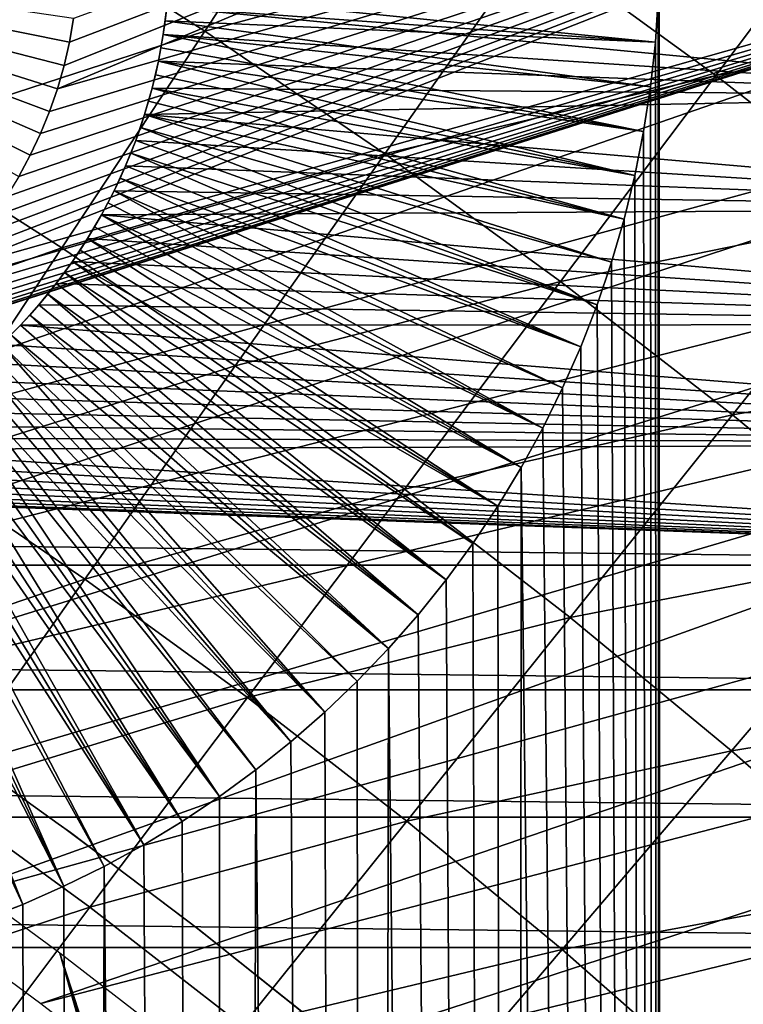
# Model space of a CAD drawing. Header units: millimetres. Extents: x -50 to 50, y -50 to 50.
# Tile 535 of 562: x 14.4 to 17.2, y 19.1 to 22.9. Entities that reach past the tile are written whole.
import ezdxf

# ---------------------------------------------------------------- set-up
doc = ezdxf.new("R2010")
doc.units = ezdxf.units.MM
doc.header["$LTSCALE"] = 65.185185
for name, color, linetype in [('1', 7, 'CONTINUOUS'), ('11', 7, 'CONTINUOUS'), ('18', 7, 'CONTINUOUS'), ('2', 7, 'CONTINUOUS'), ('36', 7, 'CONTINUOUS'), ('39', 7, 'CONTINUOUS'), ('46', 7, 'CONTINUOUS'), ('48', 7, 'CONTINUOUS'), ('49', 7, 'CONTINUOUS'), ('79', 7, 'CONTINUOUS'), ('80', 7, 'CONTINUOUS')]:
    doc.layers.add(name, color=color, linetype=linetype)

msp = doc.modelspace()

# ---------------------------------------------------------------- linework, layer by layer
at = {"layer": '1', "color": 7, "linetype": 'Continuous', "true_color": 0xf5f5f5}
for points in [[(18.5397, 22.6239), (14.9373, 22.9685), (18.0083, 23.0491), (18.5397, 22.6239)], [(14.9239, 22.8629), (14.9373, 22.9685), (18.5397, 22.6239), (14.9239, 22.8629)], [(14.9051, 22.7582), (14.9239, 22.8629), (18.5397, 22.6239), (14.9051, 22.7582)], [(14.881, 22.6545), (14.9051, 22.7582), (18.5397, 22.6239), (14.881, 22.6545)], [(14.8518, 22.5522), (14.881, 22.6545), (18.5397, 22.6239), (14.8518, 22.5522)], [(19.0612, 22.1863), (14.8518, 22.5522), (18.5397, 22.6239), (19.0612, 22.1863)], [(14.8174, 22.4515), (14.8518, 22.5522), (19.0612, 22.1863), (14.8174, 22.4515)], [(14.7779, 22.3527), (14.8174, 22.4515), (19.0612, 22.1863), (14.7779, 22.3527)], [(14.7335, 22.2561), (14.7779, 22.3527), (19.0612, 22.1863), (14.7335, 22.2561)], [(14.6842, 22.1617), (14.7335, 22.2561), (19.0612, 22.1863), (14.6842, 22.1617)], [(19.5723, 21.7368), (14.6842, 22.1617), (19.0612, 22.1863), (19.5723, 21.7368)], [(14.6303, 22.0701), (14.6842, 22.1617), (19.5723, 21.7368), (14.6303, 22.0701)], [(14.5717, 21.9812), (14.6303, 22.0701), (19.5723, 21.7368), (14.5717, 21.9812)], [(14.5087, 21.8955), (14.5717, 21.9812), (19.5723, 21.7368), (14.5087, 21.8955)], [(14.4415, 21.813), (14.5087, 21.8955), (19.5723, 21.7368), (14.4415, 21.813)], [(14.3702, 21.7341), (14.4415, 21.813), (19.5723, 21.7368), (14.3702, 21.7341)], [(14.2949, 21.6588), (14.3702, 21.7341), (20.0728, 21.2755), (14.2949, 21.6588)], [(20.0728, 21.2755), (14.3702, 21.7341), (19.5723, 21.7368), (20.0728, 21.2755)], [(14.216, 21.5875), (14.2949, 21.6588), (20.0728, 21.2755), (14.216, 21.5875)], [(14.1335, 21.5203), (14.216, 21.5875), (20.0728, 21.2755), (14.1335, 21.5203)], [(14.0477, 21.4573), (14.1335, 21.5203), (20.0728, 21.2755), (14.0477, 21.4573)], [(13.9589, 21.3987), (14.0477, 21.4573), (20.0728, 21.2755), (13.9589, 21.3987)], [(13.8672, 21.3448), (13.9589, 21.3987), (20.0728, 21.2755), (13.8672, 21.3448)], [(13.7729, 21.2955), (13.8672, 21.3448), (20.0728, 21.2755), (13.7729, 21.2955)], [(13.6762, 21.2511), (13.7729, 21.2955), (20.0728, 21.2755), (13.6762, 21.2511)], [(-20.0728, 21.2755), (20.5624, 20.8027), (-20.5624, 20.8027), (-20.0728, 21.2755)], [(12.8481, 21.0809), (20.5624, 20.8027), (-20.0728, 21.2755), (12.8481, 21.0809)], [(20.5624, 20.8027), (13.6762, 21.2511), (20.0728, 21.2755), (20.5624, 20.8027)], [(13.5774, 21.2116), (13.6762, 21.2511), (20.5624, 20.8027), (13.5774, 21.2116)], [(13.3744, 21.1479), (13.4768, 21.1772), (20.5624, 20.8027), (13.3744, 21.1479)], [(13.4768, 21.1772), (13.5774, 21.2116), (20.5624, 20.8027), (13.4768, 21.1772)], [(13.2708, 21.1239), (13.3744, 21.1479), (20.5624, 20.8027), (13.2708, 21.1239)], [(13.0606, 21.0917), (13.1661, 21.1051), (20.5624, 20.8027), (13.0606, 21.0917)], [(13.1661, 21.1051), (13.2708, 21.1239), (20.5624, 20.8027), (13.1661, 21.1051)], [(12.8481, 21.0809), (12.9544, 21.0836), (20.5624, 20.8027), (12.8481, 21.0809)], [(12.9544, 21.0836), (13.0606, 21.0917), (20.5624, 20.8027), (12.9544, 21.0836)], [(-20.5624, 20.8027), (21.0409, 20.3185), (-21.0409, 20.3185), (-20.5624, 20.8027)], [(20.5624, 20.8027), (21.0409, 20.3185), (-20.5624, 20.8027), (20.5624, 20.8027)], [(-21.0409, 20.3185), (21.508, 19.8235), (-21.508, 19.8235), (-21.0409, 20.3185)], [(21.0409, 20.3185), (21.508, 19.8235), (-21.0409, 20.3185), (21.0409, 20.3185)], [(-21.508, 19.8235), (21.9635, 19.3176), (-21.9635, 19.3176), (-21.508, 19.8235)], [(21.508, 19.8235), (21.9635, 19.3176), (-21.508, 19.8235), (21.508, 19.8235)], [(-21.9635, 19.3176), (22.407, 18.8013), (-22.407, 18.8013), (-21.9635, 19.3176)], [(21.9635, 19.3176), (22.407, 18.8013), (-21.9635, 19.3176), (21.9635, 19.3176)]]:
    msp.add_3dface(points, dxfattribs=at)
at = {"layer": '11', "color": 7, "linetype": 'Continuous', "true_color": 0xf5f5f5}
for points in [[(14.9373, 22.9685), (14.9239, 22.8629), (14.9373, 22.9684, 2.4), (14.9373, 22.9685)], [(14.9373, 22.9684, 2.4), (14.9239, 22.8629), (14.9313, 22.9156, 2.4), (14.9373, 22.9684, 2.4)], [(14.9313, 22.9156, 2.4), (14.9239, 22.8629), (14.9239, 22.8629, 2.4), (14.9313, 22.9156, 2.4)], [(14.9239, 22.8629), (14.9051, 22.7582), (14.9239, 22.8629, 2.4), (14.9239, 22.8629)], [(14.9239, 22.8629, 2.4), (14.9051, 22.7582), (14.9152, 22.8104, 2.4), (14.9239, 22.8629, 2.4)], [(14.9152, 22.8104, 2.4), (14.9051, 22.7582), (14.9051, 22.7582, 2.4), (14.9152, 22.8104, 2.4)], [(14.9051, 22.7582), (14.881, 22.6545), (14.9051, 22.7582, 2.4), (14.9051, 22.7582)], [(14.9051, 22.7582, 2.4), (14.881, 22.6545), (14.8937, 22.7062, 2.4), (14.9051, 22.7582, 2.4)], [(14.8937, 22.7062, 2.4), (14.881, 22.6545), (14.8811, 22.6545, 2.4), (14.8937, 22.7062, 2.4)], [(14.8811, 22.6545, 2.4), (14.8518, 22.5522), (14.8671, 22.6032, 2.4), (14.8811, 22.6545, 2.4)], [(14.881, 22.6545), (14.8518, 22.5522), (14.8811, 22.6545, 2.4), (14.881, 22.6545)], [(14.8671, 22.6032, 2.4), (14.8518, 22.5522), (14.8518, 22.5522, 2.4), (14.8671, 22.6032, 2.4)], [(14.8518, 22.5522, 2.4), (14.8174, 22.4515), (14.8352, 22.5017, 2.4), (14.8518, 22.5522, 2.4)], [(14.8518, 22.5522), (14.8174, 22.4515), (14.8518, 22.5522, 2.4), (14.8518, 22.5522)], [(14.8352, 22.5017, 2.4), (14.8174, 22.4515), (14.8174, 22.4515, 2.4), (14.8352, 22.5017, 2.4)], [(14.8174, 22.4515), (14.7779, 22.3527), (14.8174, 22.4515, 2.4), (14.8174, 22.4515)], [(14.8174, 22.4515, 2.4), (14.7779, 22.3527), (14.7983, 22.4019, 2.4), (14.8174, 22.4515, 2.4)], [(14.7983, 22.4019, 2.4), (14.7779, 22.3527), (14.7779, 22.3527, 2.4), (14.7983, 22.4019, 2.4)], [(14.7779, 22.3527), (14.7335, 22.2561), (14.7779, 22.3527, 2.4), (14.7779, 22.3527)], [(14.7779, 22.3527, 2.4), (14.7335, 22.2561), (14.7563, 22.3041, 2.4), (14.7779, 22.3527, 2.4)], [(14.7563, 22.3041, 2.4), (14.7335, 22.2561), (14.7335, 22.2561, 2.4), (14.7563, 22.3041, 2.4)], [(14.7335, 22.2561), (14.6842, 22.1617), (14.7335, 22.2561, 2.4), (14.7335, 22.2561)], [(14.7335, 22.2561, 2.4), (14.6842, 22.1617), (14.7094, 22.2086, 2.4), (14.7335, 22.2561, 2.4)], [(14.7094, 22.2086, 2.4), (14.6842, 22.1617), (14.6842, 22.1618, 2.4), (14.7094, 22.2086, 2.4)], [(14.6842, 22.1617), (14.6303, 22.0701), (14.6842, 22.1618, 2.4), (14.6842, 22.1617)], [(14.6842, 22.1618, 2.4), (14.6303, 22.0701), (14.6578, 22.1156, 2.4), (14.6842, 22.1618, 2.4)], [(14.6578, 22.1156, 2.4), (14.6303, 22.0701), (14.6302, 22.0701, 2.4), (14.6578, 22.1156, 2.4)], [(14.6303, 22.0701), (14.5717, 21.9812), (14.6302, 22.0701, 2.4), (14.6303, 22.0701)], [(14.6302, 22.0701, 2.4), (14.5717, 21.9812), (14.6015, 22.0253, 2.4), (14.6302, 22.0701, 2.4)], [(14.6015, 22.0253, 2.4), (14.5717, 21.9812), (14.5717, 21.9812, 2.4), (14.6015, 22.0253, 2.4)], [(14.5717, 21.9812), (14.5087, 21.8955), (14.5717, 21.9812, 2.4), (14.5717, 21.9812)], [(14.5717, 21.9812, 2.4), (14.5087, 21.8955), (14.5408, 21.9379, 2.4), (14.5717, 21.9812, 2.4)], [(14.5408, 21.9379, 2.4), (14.5087, 21.8955), (14.5087, 21.8955, 2.4), (14.5408, 21.9379, 2.4)], [(14.5087, 21.8955), (14.4415, 21.813), (14.5087, 21.8955, 2.4), (14.5087, 21.8955)], [(14.5087, 21.8955, 2.4), (14.4415, 21.813), (14.4756, 21.8538, 2.4), (14.5087, 21.8955, 2.4)], [(14.4756, 21.8538, 2.4), (14.4415, 21.813), (14.4415, 21.813, 2.4), (14.4756, 21.8538, 2.4)], [(14.4415, 21.813), (14.3702, 21.7341), (14.4415, 21.813, 2.4), (14.4415, 21.813)], [(14.4415, 21.813, 2.4), (14.3702, 21.7341), (14.4063, 21.7731, 2.4), (14.4415, 21.813, 2.4)], [(14.4063, 21.7731, 2.4), (14.3702, 21.7341), (14.3702, 21.7341, 2.4), (14.4063, 21.7731, 2.4)], [(14.3702, 21.7341), (14.2949, 21.6588), (14.3702, 21.7341, 2.4), (14.3702, 21.7341)], [(14.3702, 21.7341, 2.4), (14.2949, 21.6588), (14.333, 21.696, 2.4), (14.3702, 21.7341, 2.4)]]:
    msp.add_3dface(points, dxfattribs=at)
at = {"layer": '18', "color": 7, "linetype": 'Continuous', "true_color": 0xf5f5f5}
for points in [[(16.8329, 22.8323, 4.3), (14.942, 23.0214, 2.4), (14.9373, 22.9684, 2.4), (16.8329, 22.8323, 4.3)], [(16.8329, 22.8323, 4.3), (16.8443, 23.0063, 4.3), (14.942, 23.0214, 2.4), (16.8329, 22.8323, 4.3)], [(16.8329, 22.8323, 4.3), (14.9373, 22.9684, 2.4), (14.9313, 22.9156, 2.4), (16.8329, 22.8323, 4.3)], [(16.8139, 22.6588, 4.3), (14.9313, 22.9156, 2.4), (14.9239, 22.8629, 2.4), (16.8139, 22.6588, 4.3)], [(16.8139, 22.6588, 4.3), (16.8329, 22.8323, 4.3), (14.9313, 22.9156, 2.4), (16.8139, 22.6588, 4.3)], [(16.7873, 22.4863, 4.3), (14.9239, 22.8629, 2.4), (14.9152, 22.8104, 2.4), (16.7873, 22.4863, 4.3)], [(16.7873, 22.4863, 4.3), (16.8139, 22.6588, 4.3), (14.9239, 22.8629, 2.4), (16.7873, 22.4863, 4.3)], [(16.7873, 22.4863, 4.3), (14.9152, 22.8104, 2.4), (14.9051, 22.7582, 2.4), (16.7873, 22.4863, 4.3)], [(16.7533, 22.3151, 4.3), (14.9051, 22.7582, 2.4), (14.8937, 22.7062, 2.4), (16.7533, 22.3151, 4.3)], [(16.7533, 22.3151, 4.3), (16.7873, 22.4863, 4.3), (14.9051, 22.7582, 2.4), (16.7533, 22.3151, 4.3)], [(16.7533, 22.3151, 4.3), (14.8937, 22.7062, 2.4), (14.8811, 22.6545, 2.4), (16.7533, 22.3151, 4.3)], [(16.7118, 22.1456, 4.3), (14.8811, 22.6545, 2.4), (14.8671, 22.6032, 2.4), (16.7118, 22.1456, 4.3)], [(16.7118, 22.1456, 4.3), (16.7533, 22.3151, 4.3), (14.8811, 22.6545, 2.4), (16.7118, 22.1456, 4.3)], [(16.7118, 22.1456, 4.3), (14.8671, 22.6032, 2.4), (14.8518, 22.5522, 2.4), (16.7118, 22.1456, 4.3)], [(16.663, 21.9781, 4.3), (14.8518, 22.5522, 2.4), (14.8352, 22.5017, 2.4), (16.663, 21.9781, 4.3)], [(16.663, 21.9781, 4.3), (16.7118, 22.1456, 4.3), (14.8518, 22.5522, 2.4), (16.663, 21.9781, 4.3)], [(16.6069, 21.8128, 4.3), (14.8352, 22.5017, 2.4), (14.8174, 22.4515, 2.4), (16.6069, 21.8128, 4.3)], [(16.6069, 21.8128, 4.3), (16.663, 21.9781, 4.3), (14.8352, 22.5017, 2.4), (16.6069, 21.8128, 4.3)], [(16.6069, 21.8128, 4.3), (14.8174, 22.4515, 2.4), (14.7983, 22.4019, 2.4), (16.6069, 21.8128, 4.3)], [(16.5436, 21.6502, 4.3), (14.7983, 22.4019, 2.4), (14.7779, 22.3527, 2.4), (16.5436, 21.6502, 4.3)], [(16.5436, 21.6502, 4.3), (16.6069, 21.8128, 4.3), (14.7983, 22.4019, 2.4), (16.5436, 21.6502, 4.3)], [(16.5436, 21.6502, 4.3), (14.7779, 22.3527, 2.4), (14.7563, 22.3041, 2.4), (16.5436, 21.6502, 4.3)], [(16.4733, 21.4904, 4.3), (14.7563, 22.3041, 2.4), (14.7335, 22.2561, 2.4), (16.4733, 21.4904, 4.3)], [(16.4733, 21.4904, 4.3), (16.5436, 21.6502, 4.3), (14.7563, 22.3041, 2.4), (16.4733, 21.4904, 4.3)], [(16.3961, 21.3339, 4.3), (14.7335, 22.2561, 2.4), (14.7094, 22.2086, 2.4), (16.3961, 21.3339, 4.3)], [(16.3961, 21.3339, 4.3), (16.4733, 21.4904, 4.3), (14.7335, 22.2561, 2.4), (16.3961, 21.3339, 4.3)], [(16.3961, 21.3339, 4.3), (14.7094, 22.2086, 2.4), (14.6842, 22.1618, 2.4), (16.3961, 21.3339, 4.3)], [(16.3122, 21.1809, 4.3), (14.6842, 22.1618, 2.4), (14.6578, 22.1156, 2.4), (16.3122, 21.1809, 4.3)], [(16.3122, 21.1809, 4.3), (16.3961, 21.3339, 4.3), (14.6842, 22.1618, 2.4), (16.3122, 21.1809, 4.3)], [(16.3122, 21.1809, 4.3), (14.6578, 22.1156, 2.4), (14.6302, 22.0701, 2.4), (16.3122, 21.1809, 4.3)], [(16.2217, 21.0317, 4.3), (14.6302, 22.0701, 2.4), (14.6015, 22.0253, 2.4), (16.2217, 21.0317, 4.3)], [(16.2217, 21.0317, 4.3), (16.3122, 21.1809, 4.3), (14.6302, 22.0701, 2.4), (16.2217, 21.0317, 4.3)], [(16.2217, 21.0317, 4.3), (14.6015, 22.0253, 2.4), (14.5717, 21.9812, 2.4), (16.2217, 21.0317, 4.3)], [(16.1247, 20.8866, 4.3), (14.5717, 21.9812, 2.4), (14.5408, 21.9379, 2.4), (16.1247, 20.8866, 4.3)], [(16.1247, 20.8866, 4.3), (16.2217, 21.0317, 4.3), (14.5717, 21.9812, 2.4), (16.1247, 20.8866, 4.3)], [(16.0215, 20.7458, 4.3), (14.5408, 21.9379, 2.4), (14.5087, 21.8955, 2.4), (16.0215, 20.7458, 4.3)], [(16.0215, 20.7458, 4.3), (16.1247, 20.8866, 4.3), (14.5408, 21.9379, 2.4), (16.0215, 20.7458, 4.3)], [(16.0215, 20.7458, 4.3), (14.5087, 21.8955, 2.4), (14.4756, 21.8538, 2.4), (16.0215, 20.7458, 4.3)], [(15.9123, 20.6098, 4.3), (14.4756, 21.8538, 2.4), (14.4415, 21.813, 2.4), (15.9123, 20.6098, 4.3)], [(15.9123, 20.6098, 4.3), (16.0215, 20.7458, 4.3), (14.4756, 21.8538, 2.4), (15.9123, 20.6098, 4.3)], [(15.9123, 20.6098, 4.3), (14.4415, 21.813, 2.4), (14.4063, 21.7731, 2.4), (15.9123, 20.6098, 4.3)], [(15.7972, 20.4785, 4.3), (14.4063, 21.7731, 2.4), (14.3702, 21.7341, 2.4), (15.7972, 20.4785, 4.3)], [(15.7972, 20.4785, 4.3), (15.9123, 20.6098, 4.3), (14.4063, 21.7731, 2.4), (15.7972, 20.4785, 4.3)], [(15.7972, 20.4785, 4.3), (14.3702, 21.7341, 2.4), (14.333, 21.696, 2.4), (15.7972, 20.4785, 4.3)], [(15.6765, 20.3525, 4.3), (14.333, 21.696, 2.4), (14.2949, 21.6588, 2.4), (15.6765, 20.3525, 4.3)], [(15.6765, 20.3525, 4.3), (15.7972, 20.4785, 4.3), (14.333, 21.696, 2.4), (15.6765, 20.3525, 4.3)], [(15.5504, 20.2318, 4.3), (14.2949, 21.6588, 2.4), (14.2559, 21.6227, 2.4), (15.5504, 20.2318, 4.3)], [(15.5504, 20.2318, 4.3), (15.6765, 20.3525, 4.3), (14.2949, 21.6588, 2.4), (15.5504, 20.2318, 4.3)], [(15.5504, 20.2318, 4.3), (14.2559, 21.6227, 2.4), (14.216, 21.5875, 2.4), (15.5504, 20.2318, 4.3)], [(15.4192, 20.1167, 4.3), (14.216, 21.5875, 2.4), (14.1752, 21.5534, 2.4), (15.4192, 20.1167, 4.3)], [(15.4192, 20.1167, 4.3), (15.5504, 20.2318, 4.3), (14.216, 21.5875, 2.4), (15.4192, 20.1167, 4.3)], [(15.2831, 20.0075, 4.3), (14.1335, 21.5203, 2.4), (14.091, 21.4882, 2.4), (15.2831, 20.0075, 4.3)], [(15.4192, 20.1167, 4.3), (14.1752, 21.5534, 2.4), (14.1335, 21.5203, 2.4), (15.4192, 20.1167, 4.3)], [(15.2831, 20.0075, 4.3), (15.4192, 20.1167, 4.3), (14.1335, 21.5203, 2.4), (15.2831, 20.0075, 4.3)], [(15.1424, 19.9043, 4.3), (14.091, 21.4882, 2.4), (14.0477, 21.4573, 2.4), (15.1424, 19.9043, 4.3)], [(15.1424, 19.9043, 4.3), (15.2831, 20.0075, 4.3), (14.091, 21.4882, 2.4), (15.1424, 19.9043, 4.3)], [(15.1424, 19.9043, 4.3), (14.0477, 21.4573, 2.4), (14.0037, 21.4274, 2.4), (15.1424, 19.9043, 4.3)], [(14.9973, 19.8073, 4.3), (14.0037, 21.4274, 2.4), (13.9589, 21.3987, 2.4), (14.9973, 19.8073, 4.3)], [(14.9973, 19.8073, 4.3), (15.1424, 19.9043, 4.3), (14.0037, 21.4274, 2.4), (14.9973, 19.8073, 4.3)], [(14.8481, 19.7168, 4.3), (13.9134, 21.3712, 2.4), (13.8672, 21.3448, 2.4), (14.8481, 19.7168, 4.3)], [(14.9973, 19.8073, 4.3), (13.9589, 21.3987, 2.4), (13.9134, 21.3712, 2.4), (14.9973, 19.8073, 4.3)], [(14.8481, 19.7168, 4.3), (14.9973, 19.8073, 4.3), (13.9134, 21.3712, 2.4), (14.8481, 19.7168, 4.3)], [(14.8481, 19.7168, 4.3), (13.8672, 21.3448, 2.4), (13.8204, 21.3195, 2.4), (14.8481, 19.7168, 4.3)], [(14.5385, 19.5556, 4.3), (13.7729, 21.2955, 2.4), (13.7249, 21.2727, 2.4), (14.5385, 19.5556, 4.3)], [(14.6951, 19.6329, 4.3), (13.8204, 21.3195, 2.4), (13.7729, 21.2955, 2.4), (14.6951, 19.6329, 4.3)], [(14.5385, 19.5556, 4.3), (14.6951, 19.6329, 4.3), (13.7729, 21.2955, 2.4), (14.5385, 19.5556, 4.3)], [(14.6951, 19.6329, 4.3), (14.8481, 19.7168, 4.3), (13.8204, 21.3195, 2.4), (14.6951, 19.6329, 4.3)], [(14.5385, 19.5556, 4.3), (13.7249, 21.2727, 2.4), (13.6762, 21.2511, 2.4), (14.5385, 19.5556, 4.3)], [(14.3788, 19.4854, 4.3), (13.6271, 21.2307, 2.4), (13.5774, 21.2116, 2.4), (14.3788, 19.4854, 4.3)], [(14.3788, 19.4854, 4.3), (13.6762, 21.2511, 2.4), (13.6271, 21.2307, 2.4), (14.3788, 19.4854, 4.3)], [(14.3788, 19.4854, 4.3), (14.5385, 19.5556, 4.3), (13.6762, 21.2511, 2.4), (14.3788, 19.4854, 4.3)], [(14.2162, 19.4221, 4.3), (14.3788, 19.4854, 4.3), (13.5774, 21.2116, 2.4), (14.2162, 19.4221, 4.3)]]:
    msp.add_3dface(points, dxfattribs=at)
at = {"layer": '2', "color": 7, "linetype": 'Continuous', "true_color": 0xf5f5f5}
for points in [[(17.3191, 23.5714, 4.3), (16.8481, 23.1809, 4.3), (16.8519, -23.9077, 4.3), (17.3191, 23.5714, 4.3)], [(17.3993, -23.5123, 4.3), (17.3191, 23.5714, 4.3), (16.8519, -23.9077, 4.3), (17.3993, -23.5123, 4.3)], [(16.8481, 23.1809, 4.3), (16.8443, 23.0063, 4.3), (16.8519, -23.9077, 4.3), (16.8481, 23.1809, 4.3)], [(16.8443, 23.0063, 4.3), (16.8329, 22.8323, 4.3), (16.8519, -23.9077, 4.3), (16.8443, 23.0063, 4.3)], [(16.8329, 22.8323, 4.3), (16.8139, 22.6588, 4.3), (16.8519, -23.9077, 4.3), (16.8329, 22.8323, 4.3)], [(16.8139, 22.6588, 4.3), (16.7873, 22.4863, 4.3), (16.8519, -23.9077, 4.3), (16.8139, 22.6588, 4.3)], [(16.7873, 22.4863, 4.3), (16.7533, 22.3151, 4.3), (16.8519, -23.9077, 4.3), (16.7873, 22.4863, 4.3)], [(16.7533, 22.3151, 4.3), (16.7118, 22.1456, 4.3), (16.8519, -23.9077, 4.3), (16.7533, 22.3151, 4.3)], [(16.7118, 22.1456, 4.3), (16.663, 21.9781, 4.3), (16.8519, -23.9077, 4.3), (16.7118, 22.1456, 4.3)], [(16.663, 21.9781, 4.3), (16.6069, 21.8128, 4.3), (16.8519, -23.9077, 4.3), (16.663, 21.9781, 4.3)], [(16.6069, 21.8128, 4.3), (16.5436, 21.6502, 4.3), (16.8519, -23.9077, 4.3), (16.6069, 21.8128, 4.3)], [(16.5436, 21.6502, 4.3), (16.4733, 21.4904, 4.3), (16.8519, -23.9077, 4.3), (16.5436, 21.6502, 4.3)], [(16.4733, 21.4904, 4.3), (16.3961, 21.3339, 4.3), (16.8519, -23.9077, 4.3), (16.4733, 21.4904, 4.3)], [(16.3961, 21.3339, 4.3), (16.3122, 21.1809, 4.3), (16.8519, -23.9077, 4.3), (16.3961, 21.3339, 4.3)], [(16.3122, 21.1809, 4.3), (16.2217, 21.0317, 4.3), (16.2956, -24.2903, 4.3), (16.3122, 21.1809, 4.3)], [(16.8519, -23.9077, 4.3), (16.3122, 21.1809, 4.3), (16.2956, -24.2903, 4.3), (16.8519, -23.9077, 4.3)], [(16.2217, 21.0317, 4.3), (16.1247, 20.8866, 4.3), (16.2956, -24.2903, 4.3), (16.2217, 21.0317, 4.3)], [(16.1247, 20.8866, 4.3), (16.0215, 20.7458, 4.3), (16.2956, -24.2903, 4.3), (16.1247, 20.8866, 4.3)], [(16.0215, 20.7458, 4.3), (15.9123, 20.6098, 4.3), (16.2956, -24.2903, 4.3), (16.0215, 20.7458, 4.3)], [(15.9123, 20.6098, 4.3), (15.7972, 20.4785, 4.3), (16.2956, -24.2903, 4.3), (15.9123, 20.6098, 4.3)], [(15.7972, 20.4785, 4.3), (15.6765, 20.3525, 4.3), (15.7305, -24.66, 4.3), (15.7972, 20.4785, 4.3)], [(16.2956, -24.2903, 4.3), (15.7972, 20.4785, 4.3), (15.7305, -24.66, 4.3), (16.2956, -24.2903, 4.3)], [(15.6765, 20.3525, 4.3), (15.5504, 20.2318, 4.3), (15.7305, -24.66, 4.3), (15.6765, 20.3525, 4.3)], [(15.5504, 20.2318, 4.3), (15.4192, 20.1167, 4.3), (15.7305, -24.66, 4.3), (15.5504, 20.2318, 4.3)], [(15.4192, 20.1167, 4.3), (15.2831, 20.0075, 4.3), (15.7305, -24.66, 4.3), (15.4192, 20.1167, 4.3)], [(15.2831, 20.0075, 4.3), (15.1424, 19.9043, 4.3), (15.1571, -25.0165, 4.3), (15.2831, 20.0075, 4.3)], [(15.7305, -24.66, 4.3), (15.2831, 20.0075, 4.3), (15.1571, -25.0165, 4.3), (15.7305, -24.66, 4.3)], [(15.1424, 19.9043, 4.3), (14.9973, 19.8073, 4.3), (15.1571, -25.0165, 4.3), (15.1424, 19.9043, 4.3)], [(14.9973, 19.8073, 4.3), (14.8481, 19.7168, 4.3), (15.1571, -25.0165, 4.3), (14.9973, 19.8073, 4.3)], [(14.8481, 19.7168, 4.3), (14.6951, 19.6329, 4.3), (15.1571, -25.0165, 4.3), (14.8481, 19.7168, 4.3)], [(14.6951, 19.6329, 4.3), (14.5385, 19.5556, 4.3), (14.5756, -25.3597, 4.3), (14.6951, 19.6329, 4.3)], [(15.1571, -25.0165, 4.3), (14.6951, 19.6329, 4.3), (14.5756, -25.3597, 4.3), (15.1571, -25.0165, 4.3)], [(14.5385, 19.5556, 4.3), (14.3788, 19.4854, 4.3), (14.5756, -25.3597, 4.3), (14.5385, 19.5556, 4.3)], [(14.3788, 19.4854, 4.3), (14.2162, 19.4221, 4.3), (14.5756, -25.3597, 4.3), (14.3788, 19.4854, 4.3)], [(14.2162, 19.4221, 4.3), (14.0509, 19.366, 4.3), (14.5756, -25.3597, 4.3), (14.2162, 19.4221, 4.3)], [(14.5756, -25.3597, 4.3), (14.0509, 19.366, 4.3), (13.9864, -25.6894, 4.3), (14.5756, -25.3597, 4.3)]]:
    msp.add_3dface(points, dxfattribs=at)
at = {"layer": '36', "color": 15, "linetype": 'Continuous', "true_color": 0xaf503c}
for points in [[(13.6492, 23.7607, -12.3767), (14.3744, 23.329, -12.3767), (13.1473, 22.8871, -12.7621), (13.6492, 23.7607, -12.3767)], [(14.3744, 23.329, -12.3767), (15.6376, 23.7115, -11.977), (15.0859, 22.8752, -12.3767), (14.3744, 23.329, -12.3767)], [(15.6376, 23.7115, -11.977), (16.3603, 23.2186, -11.977), (15.0859, 22.8752, -12.3767), (15.6376, 23.7115, -11.977)], [(16.3603, 23.2186, -11.977), (17.6661, 23.4998, -11.5629), (17.0675, 22.7037, -11.977), (16.3603, 23.2186, -11.977)], [(17.6661, 23.4998, -11.5629), (18.3813, 22.9446, -11.5629), (17.0675, 22.7037, -11.977), (17.6661, 23.4998, -11.5629)], [(13.1473, 22.8871, -12.7621), (14.3744, 23.329, -12.3767), (13.8458, 22.4713, -12.7621), (13.1473, 22.8871, -12.7621)], [(14.3744, 23.329, -12.3767), (15.0859, 22.8752, -12.3767), (13.8458, 22.4713, -12.7621), (14.3744, 23.329, -12.3767)], [(15.0859, 22.8752, -12.3767), (16.3603, 23.2186, -11.977), (15.7831, 22.3997, -12.3767), (15.0859, 22.8752, -12.3767)], [(16.3603, 23.2186, -11.977), (17.0675, 22.7037, -11.977), (15.7831, 22.3997, -12.3767), (16.3603, 23.2186, -11.977)], [(17.0675, 22.7037, -11.977), (18.3813, 22.9446, -11.5629), (17.7585, 22.1673, -11.977), (17.0675, 22.7037, -11.977)], [(13.8458, 22.4713, -12.7621), (15.0859, 22.8752, -12.3767), (14.5311, 22.0342, -12.7621), (13.8458, 22.4713, -12.7621)], [(15.0859, 22.8752, -12.3767), (15.7831, 22.3997, -12.3767), (14.5311, 22.0342, -12.7621), (15.0859, 22.8752, -12.3767)], [(15.7831, 22.3997, -12.3767), (17.0675, 22.7037, -11.977), (16.4653, 21.903, -12.3767), (15.7831, 22.3997, -12.3767)], [(17.0675, 22.7037, -11.977), (17.7585, 22.1673, -11.977), (16.4653, 21.903, -12.3767), (17.0675, 22.7037, -11.977)], [(13.8458, 22.4713, -12.7621), (14.5311, 22.0342, -12.7621), (13.3143, 21.609, -13.133), (13.8458, 22.4713, -12.7621)], [(14.5311, 22.0342, -12.7621), (15.7831, 22.3997, -12.3767), (15.2027, 21.5762, -12.7621), (14.5311, 22.0342, -12.7621)], [(15.7831, 22.3997, -12.3767), (16.4653, 21.903, -12.3767), (15.2027, 21.5762, -12.7621), (15.7831, 22.3997, -12.3767)], [(16.4653, 21.903, -12.3767), (17.7585, 22.1673, -11.977), (17.132, 21.3854, -12.3767), (16.4653, 21.903, -12.3767)], [(17.7585, 22.1673, -11.977), (18.4326, 21.6098, -11.977), (17.132, 21.3854, -12.3767), (17.7585, 22.1673, -11.977)], [(13.3143, 21.609, -13.133), (14.5311, 22.0342, -12.7621), (13.9733, 21.1887, -13.133), (13.3143, 21.609, -13.133)], [(14.5311, 22.0342, -12.7621), (15.2027, 21.5762, -12.7621), (13.9733, 21.1887, -13.133), (14.5311, 22.0342, -12.7621)], [(15.2027, 21.5762, -12.7621), (16.4653, 21.903, -12.3767), (15.8598, 21.0977, -12.7621), (15.2027, 21.5762, -12.7621)], [(16.4653, 21.903, -12.3767), (17.132, 21.3854, -12.3767), (15.8598, 21.0977, -12.7621), (16.4653, 21.903, -12.3767)], [(17.132, 21.3854, -12.3767), (18.4326, 21.6098, -11.977), (17.7823, 20.8476, -12.3767), (17.132, 21.3854, -12.3767)], [(13.9733, 21.1887, -13.133), (15.2027, 21.5762, -12.7621), (14.6191, 20.7482, -13.133), (13.9733, 21.1887, -13.133)], [(15.2027, 21.5762, -12.7621), (15.8598, 21.0977, -12.7621), (14.6191, 20.7482, -13.133), (15.2027, 21.5762, -12.7621)], [(15.8598, 21.0977, -12.7621), (17.132, 21.3854, -12.3767), (16.5019, 20.5992, -12.7621), (15.8598, 21.0977, -12.7621)], [(17.132, 21.3854, -12.3767), (17.7823, 20.8476, -12.3767), (16.5019, 20.5992, -12.7621), (17.132, 21.3854, -12.3767)], [(13.9733, 21.1887, -13.133), (14.6191, 20.7482, -13.133), (13.4127, 20.3388, -13.4894), (13.9733, 21.1887, -13.133)], [(14.6191, 20.7482, -13.133), (15.8598, 21.0977, -12.7621), (15.2511, 20.2881, -13.133), (14.6191, 20.7482, -13.133)], [(15.8598, 21.0977, -12.7621), (16.5019, 20.5992, -12.7621), (15.2511, 20.2881, -13.133), (15.8598, 21.0977, -12.7621)], [(16.5019, 20.5992, -12.7621), (17.7823, 20.8476, -12.3767), (17.1284, 20.0812, -12.7621), (16.5019, 20.5992, -12.7621)], [(17.7823, 20.8476, -12.3767), (18.4158, 20.2901, -12.3767), (17.1284, 20.0812, -12.7621), (17.7823, 20.8476, -12.3767)], [(13.4127, 20.3388, -13.4894), (14.6191, 20.7482, -13.133), (14.0326, 19.916, -13.4894), (13.4127, 20.3388, -13.4894)], [(14.6191, 20.7482, -13.133), (15.2511, 20.2881, -13.133), (14.0326, 19.916, -13.4894), (14.6191, 20.7482, -13.133)], [(15.2511, 20.2881, -13.133), (16.5019, 20.5992, -12.7621), (15.8685, 19.8088, -13.133), (15.2511, 20.2881, -13.133)], [(16.5019, 20.5992, -12.7621), (17.1284, 20.0812, -12.7621), (15.8685, 19.8088, -13.133), (16.5019, 20.5992, -12.7621)], [(14.0326, 19.916, -13.4894), (15.2511, 20.2881, -13.133), (14.6392, 19.4744, -13.4894), (14.0326, 19.916, -13.4894)], [(15.2511, 20.2881, -13.133), (15.8685, 19.8088, -13.133), (14.6392, 19.4744, -13.4894), (15.2511, 20.2881, -13.133)], [(17.1284, 20.0812, -12.7621), (18.4158, 20.2901, -12.3767), (17.7386, 19.5441, -12.7621), (17.1284, 20.0812, -12.7621)], [(15.8685, 19.8088, -13.133), (17.1284, 20.0812, -12.7621), (16.4709, 19.3106, -13.133), (15.8685, 19.8088, -13.133)], [(17.1284, 20.0812, -12.7621), (17.7386, 19.5441, -12.7621), (16.4709, 19.3106, -13.133), (17.1284, 20.0812, -12.7621)], [(14.0326, 19.916, -13.4894), (14.6392, 19.4744, -13.4894), (13.4432, 19.0797, -13.8311), (14.0326, 19.916, -13.4894)], [(14.6392, 19.4744, -13.4894), (15.8685, 19.8088, -13.133), (15.2319, 19.0142, -13.4894), (14.6392, 19.4744, -13.4894)], [(15.8685, 19.8088, -13.133), (16.4709, 19.3106, -13.133), (15.2319, 19.0142, -13.4894), (15.8685, 19.8088, -13.133)], [(16.4709, 19.3106, -13.133), (17.7386, 19.5441, -12.7621), (17.0577, 18.7942, -13.133), (16.4709, 19.3106, -13.133)], [(17.7386, 19.5441, -12.7621), (18.332, 18.9885, -12.7621), (17.0577, 18.7942, -13.133), (17.7386, 19.5441, -12.7621)], [(13.4432, 19.0797, -13.8311), (14.6392, 19.4744, -13.4894), (14.0243, 18.6566, -13.8311), (13.4432, 19.0797, -13.8311)], [(14.6392, 19.4744, -13.4894), (15.2319, 19.0142, -13.4894), (14.0243, 18.6566, -13.8311), (14.6392, 19.4744, -13.4894)], [(15.2319, 19.0142, -13.4894), (16.4709, 19.3106, -13.133), (15.8101, 18.5361, -13.4894), (15.2319, 19.0142, -13.4894)], [(16.4709, 19.3106, -13.133), (17.0577, 18.7942, -13.133), (15.8101, 18.5361, -13.4894), (16.4709, 19.3106, -13.133)]]:
    msp.add_3dface(points, dxfattribs=at)
at = {"layer": '39', "color": 15, "linetype": 'Continuous', "true_color": 0xaf503c}
for points in [[(25.6286, 42.5834, 4.5), (24.8645, 43.0341, 4.5), (-44.3035, 22.5307, 4.5), (25.6286, 42.5834, 4.5)], [(-44.3035, 22.5307, 4.5), (24.8645, 43.0341, 4.5), (-43.8943, 23.3179, 4.5), (-44.3035, 22.5307, 4.5)], [(26.3846, 42.1192, 4.5), (25.6286, 42.5834, 4.5), (-44.6985, 21.7364, 4.5), (26.3846, 42.1192, 4.5)], [(-44.6985, 21.7364, 4.5), (25.6286, 42.5834, 4.5), (-44.3035, 22.5307, 4.5), (-44.6985, 21.7364, 4.5)], [(-45.0793, 20.9352, 4.5), (26.3846, 42.1192, 4.5), (-44.6985, 21.7364, 4.5), (-45.0793, 20.9352, 4.5)], [(27.1321, 41.6415, 4.5), (26.3846, 42.1192, 4.5), (-45.0793, 20.9352, 4.5), (27.1321, 41.6415, 4.5)], [(-45.4458, 20.1272, 4.5), (27.1321, 41.6415, 4.5), (-45.0793, 20.9352, 4.5), (-45.4458, 20.1272, 4.5)], [(27.871, 41.1505, 4.5), (27.1321, 41.6415, 4.5), (-45.4458, 20.1272, 4.5), (27.871, 41.1505, 4.5)], [(28.601, 40.6464, 4.5), (27.871, 41.1505, 4.5), (-45.7978, 19.313, 4.5), (28.601, 40.6464, 4.5)], [(-45.7978, 19.313, 4.5), (27.871, 41.1505, 4.5), (-45.4458, 20.1272, 4.5), (-45.7978, 19.313, 4.5)], [(28.601, 40.6464, 4.5), (-45.7978, 19.313, 4.5), (-8.8836, 29.7032, 4.5), (28.601, 40.6464, 4.5)]]:
    msp.add_3dface(points, dxfattribs=at)
at = {"layer": '46', "color": 15, "linetype": 'Continuous', "true_color": 0xaf503c}
for points in [[(19.5214, 24.0818), (18.9723, 24.5169), (14.5133, 22.652), (19.5214, 24.0818)], [(14.5133, 22.652), (18.9723, 24.5169), (14.5391, 22.7416), (14.5133, 22.652)], [(14.5391, 22.7416), (18.9723, 24.5169), (14.56, 22.8323), (14.5391, 22.7416)], [(14.56, 22.8323), (18.9723, 24.5169), (14.5761, 22.9241), (14.56, 22.8323)], [(20.0607, 23.6344), (19.5214, 24.0818), (14.0819, 21.9422), (20.0607, 23.6344)], [(14.0819, 21.9422), (19.5214, 24.0818), (14.1461, 22.0098), (14.0819, 21.9422)], [(14.1461, 22.0098), (19.5214, 24.0818), (14.2065, 22.0807), (14.1461, 22.0098)], [(14.2065, 22.0807), (19.5214, 24.0818), (14.2631, 22.1547), (14.2065, 22.0807)], [(14.2631, 22.1547), (19.5214, 24.0818), (14.3157, 22.2316), (14.2631, 22.1547)], [(14.3157, 22.2316), (19.5214, 24.0818), (14.364, 22.3112), (14.3157, 22.2316)], [(14.364, 22.3112), (19.5214, 24.0818), (14.4081, 22.3933), (14.364, 22.3112)], [(14.4081, 22.3933), (19.5214, 24.0818), (14.4478, 22.4777), (14.4081, 22.3933)], [(14.4478, 22.4777), (19.5214, 24.0818), (14.4829, 22.5639), (14.4478, 22.4777)], [(14.4829, 22.5639), (19.5214, 24.0818), (14.5133, 22.652), (14.4829, 22.5639)], [(11.8775, 20.7984), (20.0607, 23.6344), (13.3718, 21.5112), (11.8775, 20.7984)], [(20.5896, 23.175), (20.0607, 23.6344), (11.8775, 20.7984), (20.5896, 23.175)], [(13.3718, 21.5112), (20.0607, 23.6344), (13.4599, 21.5416), (13.3718, 21.5112)], [(13.4599, 21.5416), (20.0607, 23.6344), (13.5463, 21.5767), (13.4599, 21.5416)], [(13.5463, 21.5767), (20.0607, 23.6344), (13.6306, 21.6163), (13.5463, 21.5767)], [(13.6306, 21.6163), (20.0607, 23.6344), (13.7127, 21.6603), (13.6306, 21.6163)], [(13.7127, 21.6603), (20.0607, 23.6344), (13.7923, 21.7086), (13.7127, 21.6603)], [(13.7923, 21.7086), (20.0607, 23.6344), (13.8693, 21.7611), (13.7923, 21.7086)], [(13.8693, 21.7611), (20.0607, 23.6344), (13.9434, 21.8177), (13.8693, 21.7611)], [(13.9434, 21.8177), (20.0607, 23.6344), (14.0143, 21.8781), (13.9434, 21.8177)], [(14.0143, 21.8781), (20.0607, 23.6344), (14.0819, 21.9422), (14.0143, 21.8781)], [(12.4091, 20.4856), (20.5896, 23.175), (11.8775, 20.7984), (12.4091, 20.4856)], [(21.1081, 22.7037), (20.5896, 23.175), (12.4091, 20.4856), (21.1081, 22.7037)], [(12.9323, 20.1592), (21.1081, 22.7037), (12.4091, 20.4856), (12.9323, 20.1592)], [(21.6157, 22.2208), (21.1081, 22.7037), (12.9323, 20.1592), (21.6157, 22.2208)], [(13.447, 19.8195), (21.6157, 22.2208), (12.9323, 20.1592), (13.447, 19.8195)], [(13.9528, 19.4666), (21.6157, 22.2208), (13.447, 19.8195), (13.9528, 19.4666)], [(22.1123, 21.7266), (21.6157, 22.2208), (13.9528, 19.4666), (22.1123, 21.7266)], [(14.4493, 19.1008), (22.1123, 21.7266), (13.9528, 19.4666), (14.4493, 19.1008)], [(22.5976, 21.2212), (22.1123, 21.7266), (14.4493, 19.1008), (22.5976, 21.2212)], [(14.9363, 18.7224), (22.5976, 21.2212), (14.4493, 19.1008), (14.9363, 18.7224)], [(23.0713, 20.7051), (22.5976, 21.2212), (14.9363, 18.7224), (23.0713, 20.7051)], [(15.4133, 18.3315), (23.0713, 20.7051), (14.9363, 18.7224), (15.4133, 18.3315)], [(23.5333, 20.1783), (23.0713, 20.7051), (15.4133, 18.3315), (23.5333, 20.1783)], [(15.8802, 17.9285), (23.5333, 20.1783), (15.4133, 18.3315), (15.8802, 17.9285)], [(16.3365, 17.5136), (23.5333, 20.1783), (15.8802, 17.9285), (16.3365, 17.5136)], [(23.9832, 19.6413), (23.5333, 20.1783), (16.3365, 17.5136), (23.9832, 19.6413)], [(16.7819, 17.0871), (23.9832, 19.6413), (16.3365, 17.5136), (16.7819, 17.0871)], [(24.421, 19.0942), (23.9832, 19.6413), (16.7819, 17.0871), (24.421, 19.0942)]]:
    msp.add_3dface(points, dxfattribs=at)
at = {"layer": '48', "color": 15, "linetype": 'Continuous', "true_color": 0xaf503c}
for points in [[(14.0107, 20.1602, -3), (14.0576, 20.1275, -8.9), (14.5169, 19.7987, -3), (14.0107, 20.1602, -3)], [(14.0576, 20.1275, -8.9), (14.5642, 19.7639, -8.9), (14.5169, 19.7987, -3), (14.0576, 20.1275, -8.9)], [(14.5169, 19.7987, -3), (14.5642, 19.7639, -8.9), (15.0137, 19.4245, -3), (14.5169, 19.7987, -3)], [(14.5642, 19.7639, -8.9), (15.0614, 19.3875, -8.9), (15.0137, 19.4245, -3), (14.5642, 19.7639, -8.9)], [(15.0137, 19.4245, -3), (15.0614, 19.3875, -8.9), (15.5009, 19.0379, -3), (15.0137, 19.4245, -3)], [(15.0614, 19.3875, -8.9), (15.5489, 18.9987, -8.9), (15.5009, 19.0379, -3), (15.0614, 19.3875, -8.9)]]:
    msp.add_3dface(points, dxfattribs=at)
at = {"layer": '49', "color": 15, "linetype": 'Continuous', "true_color": 0xaf503c}
for points in [[(14.1715, 14.141, -9.3), (14.5625, 13.7379, -9.3), (12.4672, 20.6841, -9.3), (14.1715, 14.141, -9.3)], [(12.4672, 20.6841, -9.3), (14.942, 13.324, -9.3), (12.9941, 20.3571, -9.3), (12.4672, 20.6841, -9.3)], [(14.5625, 13.7379, -9.3), (14.942, 13.324, -9.3), (12.4672, 20.6841, -9.3), (14.5625, 13.7379, -9.3)], [(14.942, 13.324, -9.3), (15.3097, 12.8996, -9.3), (12.9941, 20.3571, -9.3), (14.942, 13.324, -9.3)], [(12.9941, 20.3571, -9.3), (15.6654, 12.4651, -9.3), (13.5125, 20.0167, -9.3), (12.9941, 20.3571, -9.3)], [(15.3097, 12.8996, -9.3), (15.6654, 12.4651, -9.3), (12.9941, 20.3571, -9.3), (15.3097, 12.8996, -9.3)], [(15.6654, 12.4651, -9.3), (16.0088, 12.0207, -9.3), (13.5125, 20.0167, -9.3), (15.6654, 12.4651, -9.3)], [(13.5125, 20.0167, -9.3), (16.3396, 11.5669, -9.3), (14.022, 19.663, -9.3), (13.5125, 20.0167, -9.3)], [(16.0088, 12.0207, -9.3), (16.3396, 11.5669, -9.3), (13.5125, 20.0167, -9.3), (16.0088, 12.0207, -9.3)], [(16.3396, 11.5669, -9.3), (16.6574, 11.1041, -9.3), (14.022, 19.663, -9.3), (16.3396, 11.5669, -9.3)], [(14.022, 19.663, -9.3), (16.9623, 10.6324, -9.3), (14.5222, 19.2964, -9.3), (14.022, 19.663, -9.3)], [(16.6574, 11.1041, -9.3), (16.9623, 10.6324, -9.3), (14.022, 19.663, -9.3), (16.6574, 11.1041, -9.3)], [(16.9623, 10.6324, -9.3), (17.2537, 10.1524, -9.3), (14.5222, 19.2964, -9.3), (16.9623, 10.6324, -9.3)], [(17.2537, 10.1524, -9.3), (17.5316, 9.6645, -9.3), (14.5222, 19.2964, -9.3), (17.2537, 10.1524, -9.3)], [(14.5222, 19.2964, -9.3), (17.7957, 9.1689, -9.3), (15.013, 18.917, -9.3), (14.5222, 19.2964, -9.3)], [(17.5316, 9.6645, -9.3), (17.7957, 9.1689, -9.3), (14.5222, 19.2964, -9.3), (17.5316, 9.6645, -9.3)]]:
    msp.add_3dface(points, dxfattribs=at)
at = {"layer": '79', "color": 15, "linetype": 'Continuous', "true_color": 0xaf503c}
for points in [[(14.4829, 22.564, -7), (12.8449, 23.18, -8.0515), (14.4478, 22.4776, -7), (14.4829, 22.564, -7)], [(14.5133, 22.652, -7), (12.8449, 23.18, -8.0515), (14.4829, 22.564, -7), (14.5133, 22.652, -7)], [(14.5391, 22.7416, -7), (12.8449, 23.18, -8.0515), (14.5133, 22.652, -7), (14.5391, 22.7416, -7)], [(14.56, 22.8323, -7), (12.8449, 23.18, -8.0515), (14.5391, 22.7416, -7), (14.56, 22.8323, -7)], [(14.5761, 22.9241, -7), (12.8449, 23.18, -8.0515), (14.56, 22.8323, -7), (14.5761, 22.9241, -7)], [(14.4478, 22.4776, -7), (12.8449, 23.18, -8.0515), (14.4081, 22.3933, -7), (14.4478, 22.4776, -7)], [(14.4081, 22.3933, -7), (12.8449, 23.18, -8.0515), (14.364, 22.3113, -7), (14.4081, 22.3933, -7)]]:
    msp.add_3dface(points, dxfattribs=at)
at = {"layer": '80', "color": 15, "linetype": 'Continuous', "true_color": 0xaf503c}
for points in [[(14.56, 22.8323), (14.5761, 22.9241), (14.56, 22.8323, -7), (14.56, 22.8323)], [(14.5761, 22.9241), (14.5761, 22.9241, -7), (14.56, 22.8323, -7), (14.5761, 22.9241)], [(14.5391, 22.7416), (14.56, 22.8323), (14.5391, 22.7416, -7), (14.5391, 22.7416)], [(14.56, 22.8323), (14.56, 22.8323, -7), (14.5391, 22.7416, -7), (14.56, 22.8323)], [(14.5133, 22.652), (14.5391, 22.7416), (14.5133, 22.652, -7), (14.5133, 22.652)], [(14.5391, 22.7416), (14.5391, 22.7416, -7), (14.5133, 22.652, -7), (14.5391, 22.7416)], [(14.5133, 22.652), (14.5133, 22.652, -7), (14.4829, 22.564, -7), (14.5133, 22.652)], [(14.4829, 22.5639), (14.5133, 22.652), (14.4829, 22.564, -7), (14.4829, 22.5639)], [(14.4829, 22.5639), (14.4829, 22.564, -7), (14.4478, 22.4776, -7), (14.4829, 22.5639)], [(14.4478, 22.4777), (14.4829, 22.5639), (14.4478, 22.4776, -7), (14.4478, 22.4777)], [(14.4478, 22.4777), (14.4478, 22.4776, -7), (14.4081, 22.3933, -7), (14.4478, 22.4777)], [(14.4081, 22.3933), (14.4478, 22.4777), (14.4081, 22.3933, -7), (14.4081, 22.3933)], [(14.4081, 22.3933), (14.4081, 22.3933, -7), (14.364, 22.3113, -7), (14.4081, 22.3933)], [(14.364, 22.3112), (14.4081, 22.3933), (14.364, 22.3113, -7), (14.364, 22.3112)]]:
    msp.add_3dface(points, dxfattribs=at)

doc.saveas('drawing.dxf')
